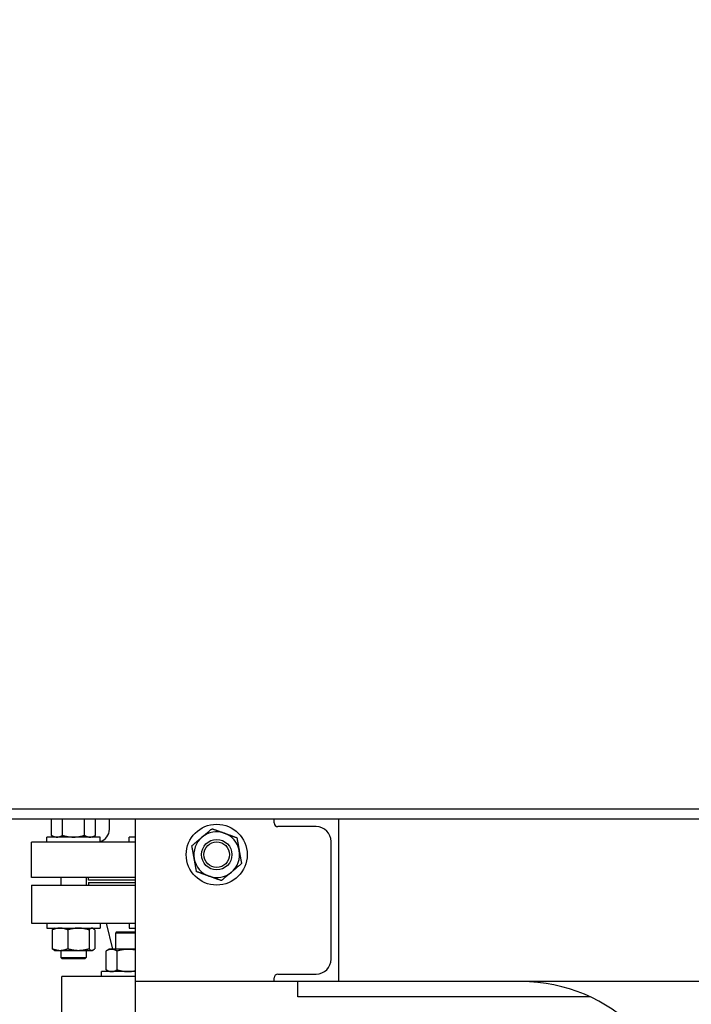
# Model space of a CAD drawing. Header units: inches. Extents: x 24 to 1128, y -58 to 748.
# Tile 302 of 656: x 399 to 416, y 607 to 631. Entities that reach past the tile are written whole.
import ezdxf

# ---------------------------------------------------------------- set-up
doc = ezdxf.new("R2010")
doc.units = ezdxf.units.IN
doc.header["$LTSCALE"] = 32
doc.header["$MEASUREMENT"] = 0
doc.layers.add('Dimension (ANSI)', color=7, linetype='Continuous', lineweight=25)
doc.layers.add('Visible (ANSI)', color=7, linetype='Continuous', lineweight=30)
doc.styles.add('Note Text (ANSI)', font='tahoma.ttf')
doc.dimstyles.new('SB Fraction-16 (ANSI)', dxfattribs={"dimscale": 32, "dimtxt": 0.125, "dimasz": 0.098425, "dimexe": 0.125, "dimexo": 0.0625, "dimgap": 0.031496, "dimtad": 0, "dimtih": 1, "dimtoh": 1, "dimdec": 4, "dimrnd": 1e-08, "dimzin": 0, "dimdsep": 46, "dimlunit": 5, "dimtxsty": 'Note Text (ANSI)', "dimcen": 0.09, "dimdle": 0.393701, "dimclrd": 256, "dimclre": 256, "dimclrt": 256, "dimadec": 0, "dimazin": 3, "dimtfac": 0.96, "dimtofl": 0, "dimtmove": 0, "dimatfit": 3, "dimfxl": 1, "dimfrac": 2, "dimtolj": 1, "dimtzin": 12, "dimlwd": -1, "dimlwe": -1, "dimarcsym": 0})

# ---------------------------------------------------------------- blocks, each defined once
blk = doc.blocks.new('*D19')
at = {"layer": 'Defpoints', "color": 0, "transparency": 16777216}
for p in [(494.281, 695.44), (330.501, 563.44), (494.281, 563.44)]:
    blk.add_point(p, dxfattribs=at)
at = {"layer": 'Dimension (ANSI)', "transparency": 16777216}
for p, q in [((492.281, 695.44), (326.501, 695.44)), ((330.501, 692.29), (330.501, 632.531)), ((330.501, 566.589), (330.501, 626.349)), ((492.281, 563.44), (326.501, 563.44))]:
    blk.add_line(p, q, dxfattribs=at)
for points in [[(329.976, 692.29), (331.026, 692.29), (330.501, 695.44)], [(329.976, 566.589), (331.026, 566.589), (330.501, 563.44)]]:
    blk.add_solid(points, dxfattribs=at)
at = {"layer": 'Dimension (ANSI)', "transparency": 16777216, "insert": (326.421, 631.523), "char_height": 4, "attachment_point": 1, "style": 'Note Text (ANSI)'}
blk.add_mtext('\\A1;132', dxfattribs=at)

msp = doc.modelspace()

# ---------------------------------------------------------------- linework, layer by layer
at = {"layer": 'Visible (ANSI)'}
for p, q in [((426.94495, 611.56478), (392.21443, 611.56478)), ((426.96555, 611.31478), (392.46443, 611.31478)), ((399.89982, 610.91565), (399.89982, 611.31478)), ((400.17045, 610.91565), (400.17045, 611.31478)), ((400.71172, 610.91565), (400.71172, 611.31478)), ((400.98235, 610.91565), (400.98235, 611.31478)), ((401.32689, 611.06675), (401.32689, 611.31478)), ((401.96813, 607.31478), (401.96813, 611.31478)), ((405.38413, 611.22278), (405.38413, 611.31478)), ((406.41613, 611.13078), (405.47613, 611.13078)), ((406.96813, 611.31478), (406.96813, 607.31478)), ((401.09733, 610.87379), (399.78483, 610.87379)), ((399.78483, 610.75179), (399.78483, 610.87379)), ((399.97233, 610.87379), (399.89982, 610.91565)), ((400.90983, 610.87379), (400.98235, 610.91565)), ((401.09733, 610.75179), (401.09733, 610.87379)), ((401.96813, 610.87379), (401.81432, 610.87379)), ((401.81432, 610.75179), (401.81432, 610.87379)), ((401.96813, 610.75179), (399.40563, 610.75179)), ((399.40563, 609.87777), (399.40563, 610.75179)), ((406.78413, 607.86678), (406.78413, 610.76278)), ((401.96813, 609.87777), (399.40563, 609.87777)), ((399.40563, 609.69228), (401.96813, 609.69228)), ((399.40563, 609.69228), (399.40563, 608.75228)), ((400.12858, 609.87777), (400.12858, 609.69228)), ((400.75358, 609.87777), (400.75358, 609.69228)), ((400.81063, 609.75228), (401.96813, 609.75228)), ((400.81063, 609.75228), (400.81063, 609.69228)), ((400.81114, 609.81478), (400.81114, 609.87777)), ((401.96813, 609.81478), (400.81114, 609.81478)), ((399.40563, 608.75228), (401.96813, 608.75228)), ((399.78483, 608.75228), (399.78483, 608.63028)), ((401.09733, 608.75228), (401.09733, 608.63028)), ((401.40638, 608.10878), (401.25063, 608.75228)), ((401.81432, 608.75228), (401.81432, 608.63028)), ((399.78483, 608.63028), (401.09733, 608.63028)), ((399.91826, 608.58841), (399.91826, 608.12515)), ((399.97233, 608.63028), (399.9558, 608.62073)), ((400.30099, 608.58841), (400.30099, 608.12515)), ((400.82382, 608.58841), (400.82382, 608.12515)), ((400.90983, 608.63028), (400.92637, 608.62073)), ((400.96391, 608.58841), (400.96391, 608.12515)), ((401.50311, 608.53978), (401.47181, 608.50848)), ((401.96813, 608.50848), (401.47181, 608.50848)), ((401.47181, 608.50848), (401.47181, 608.10878)), ((401.50311, 608.53978), (401.96813, 608.53978)), ((401.81432, 608.63028), (401.96813, 608.63028)), ((399.97233, 608.08328), (399.9558, 608.09283)), ((399.97233, 608.08328), (400.10963, 608.08328)), ((400.10963, 608.08328), (400.56241, 608.08328)), ((400.12858, 608.08328), (400.12858, 607.90809)), ((400.56241, 608.08328), (400.89386, 608.08328)), ((400.75358, 608.08328), (400.75358, 607.90809)), ((400.89386, 608.08328), (400.90983, 608.08328)), ((400.90983, 608.08328), (400.92637, 608.09283)), ((401.31556, 608.10878), (401.24305, 608.06691)), ((401.24305, 607.60365), (401.24305, 608.06691)), ((401.37836, 608.10878), (401.31556, 608.10878)), ((401.78431, 608.10878), (401.37836, 608.10878)), ((401.51368, 607.60365), (401.51368, 608.06691)), ((401.96813, 608.10878), (401.78431, 608.10878)), ((400.12858, 607.90809), (400.75358, 607.90809)), ((400.15988, 607.87679), (400.12858, 607.90809)), ((400.72228, 607.87679), (400.15988, 607.87679)), ((400.72228, 607.87679), (400.75358, 607.90809)), ((401.96813, 607.56178), (401.12806, 607.56178)), ((401.12806, 607.43978), (401.12806, 607.56178)), ((401.31556, 607.56178), (401.24305, 607.60365)), ((405.47613, 607.49878), (406.41613, 607.49878)), ((401.96813, 607.43978), (400.15563, 607.43978)), ((400.15563, 606.49978), (400.15563, 607.43978)), ((401.96813, 585.93978), (401.96813, 607.31478)), ((405.38413, 607.31478), (401.96813, 607.31478)), ((405.38413, 607.31478), (405.38413, 607.40678)), ((406.96813, 607.31478), (405.38413, 607.31478)), ((405.96813, 606.93978), (405.96813, 607.31478)), ((446.96813, 607.31478), (406.96813, 607.31478)), ((413.1591, 606.93978), (405.96813, 606.93978))]:
    msp.add_line(p, q, dxfattribs=at)
for radius in [0.75, 0.37513, 0.375, 0.31366]:
    msp.add_circle((403.96813, 610.44028), radius, dxfattribs=at)
for centre, radius, start, end in [((405.47613, 611.22278), 0.092, 180, 270), ((406.41613, 610.76278), 0.368, 0, 90), ((401.01193, 611.06675), 0.31496, 285.732893, 0), ((403.96813, 610.44028), 0.5625, 130.16068, 190.16068), ((403.96813, 610.44028), 0.5625, 70.16068, 130.16068), ((403.96813, 610.44028), 0.5625, 10.16068, 70.16068), ((403.96813, 610.44028), 0.5625, 310.16068, 10.16068), ((403.96813, 610.44028), 0.5625, 190.16068, 250.16068), ((403.96813, 610.44028), 0.5625, 250.16068, 310.16068), ((406.41613, 607.86678), 0.368, 270, 0), ((405.47613, 607.40678), 0.092, 90, 180), ((411.46813, 603.31478), 4, 0, 90)]:
    msp.add_arc(centre, radius, start, end, dxfattribs=at)
for points, weights in [([(399.89982, 610.91565), (399.97233, 610.87379), (400.03514, 610.87379)], [1, 1.0379548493, 1]), ([(400.03514, 610.87379), (400.09794, 610.87379), (400.17045, 610.91565)], [1, 1.0379548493, 1]), ([(400.17045, 610.91565), (400.31548, 610.87379), (400.44108, 610.87379)], [1, 1.0379548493, 1]), ([(400.44108, 610.87379), (400.56669, 610.87379), (400.71172, 610.91565)], [1, 1.0379548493, 1]), ([(400.71172, 610.91565), (400.78423, 610.87379), (400.84703, 610.87379)], [1, 1.0379548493, 1]), ([(400.84703, 610.87379), (400.90983, 610.87379), (400.98235, 610.91565)], [1, 1.0379548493, 1]), ([(403.35716, 610.66072), (403.49017, 610.77296), (403.60536, 610.87016)], [1, 1.0379548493, 1]), ([(403.60536, 610.87016), (403.72054, 610.96737), (403.85355, 611.07961)], [1, 1.0379548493, 1]), ([(403.85355, 611.07961), (404.01726, 611.02055), (404.15904, 610.96939)], [1, 1.0379548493, 1]), ([(404.15904, 610.96939), (404.30081, 610.91824), (404.46452, 610.85918)], [1, 1.0379548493, 1]), ([(404.46452, 610.85918), (404.49522, 610.68787), (404.52181, 610.53951)], [1, 1.0379548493, 1]), ([(403.41445, 610.34105), (403.38787, 610.48941), (403.35716, 610.66072)], [1, 1.0379548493, 1]), ([(404.52181, 610.53951), (404.5484, 610.39115), (404.5791, 610.21984)], [1, 1.0379548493, 1]), ([(403.47175, 610.02138), (403.44104, 610.19269), (403.41445, 610.34105)], [1, 1.0379548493, 1]), ([(404.5791, 610.21984), (404.4461, 610.1076), (404.33091, 610.0104)], [1, 1.0379548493, 1]), ([(403.77723, 609.91117), (403.63545, 609.96232), (403.47175, 610.02138)], [1, 1.0379548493, 1]), ([(404.08271, 609.80095), (403.91901, 609.86001), (403.77723, 609.91117)], [1, 1.0379548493, 1]), ([(404.33091, 610.0104), (404.21572, 609.91319), (404.08271, 609.80095)], [1, 1.0379548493, 1]), ([(400.10963, 608.63028), (400.02081, 608.63028), (399.91826, 608.58841)], [1, 1.0379548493, 1]), ([(399.91826, 608.58841), (399.93805, 608.61049), (399.9558, 608.62073)], [1, 1.01965956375, 1.01895290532]), ([(400.30099, 608.58841), (400.19844, 608.63028), (400.10963, 608.63028)], [1, 1.0379548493, 1]), ([(400.56241, 608.63028), (400.44108, 608.63028), (400.30099, 608.58841)], [1, 1.0379548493, 1]), ([(400.82382, 608.58841), (400.68373, 608.63028), (400.56241, 608.63028)], [1, 1.0379548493, 1]), ([(400.89386, 608.63028), (400.86135, 608.63028), (400.82382, 608.58841)], [1, 1.0379548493, 1]), ([(400.96391, 608.58841), (400.92637, 608.63028), (400.89386, 608.63028)], [1, 1.0379548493, 1]), ([(399.91826, 608.12515), (400.02081, 608.08328), (400.10963, 608.08328)], [1, 1.0379548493, 1]), ([(399.9558, 608.09283), (399.93805, 608.10307), (399.91826, 608.12515)], [1.01895290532, 1.01965956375, 1]), ([(400.10963, 608.08328), (400.19844, 608.08328), (400.30099, 608.12515)], [1, 1.0379548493, 1]), ([(400.30099, 608.12515), (400.44108, 608.08328), (400.56241, 608.08328)], [1, 1.0379548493, 1]), ([(400.56241, 608.08328), (400.68373, 608.08328), (400.82382, 608.12515)], [1, 1.0379548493, 1]), ([(400.82382, 608.12515), (400.86135, 608.08328), (400.89386, 608.08328)], [1, 1.0379548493, 1]), ([(400.89386, 608.08328), (400.92637, 608.08328), (400.96391, 608.12515)], [1, 1.0379548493, 1]), ([(401.37836, 608.10878), (401.31556, 608.10878), (401.24305, 608.06691)], [1, 1.0379548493, 1]), ([(401.51368, 608.06691), (401.44116, 608.10878), (401.37836, 608.10878)], [1, 1.0379548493, 1]), ([(401.78431, 608.10878), (401.65871, 608.10878), (401.51368, 608.06691)], [1, 1.0379548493, 1]), ([(401.96813, 608.08871), (401.87294, 608.10878), (401.78431, 608.10878)], [1.01600725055, 1.026485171, 1]), ([(401.24305, 607.60365), (401.31556, 607.56178), (401.37836, 607.56178)], [1, 1.0379548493, 1]), ([(401.37836, 607.56178), (401.44116, 607.56178), (401.51368, 607.60365)], [1, 1.0379548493, 1]), ([(401.51368, 607.60365), (401.65871, 607.56178), (401.78431, 607.56178)], [1, 1.0379548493, 1]), ([(401.78431, 607.56178), (401.87294, 607.56178), (401.96813, 607.58185)], [1, 1.026485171, 1.01600725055])]:
    msp.add_rational_spline(points, weights, degree=2, dxfattribs=at)

# ---------------------------------------------------------------- dimensions: what is measured, and where the dimension line sits
at = {"layer": 'Dimension (ANSI)'}
dim = msp.add_linear_dim(base=(330.50111, 563.43978), p1=(494.28063, 695.43978), p2=(494.28063, 563.43978), angle=90, dimstyle='SB Fraction-16 (ANSI)', override={"dimgap": 0.031496, "dimdec": 4, "dimtol": 0, "dimlim": 0, "dimtp": 0, "dimtm": 0, "dimtdec": 2, "dimatfit": 1}, dxfattribs=at)
dim.commit()
dim.dimension.update_dxf_attribs({"geometry": '*D19', "text_midpoint": (330.50111, 629.43978), "dimtype": 160})

doc.saveas('drawing.dxf')
